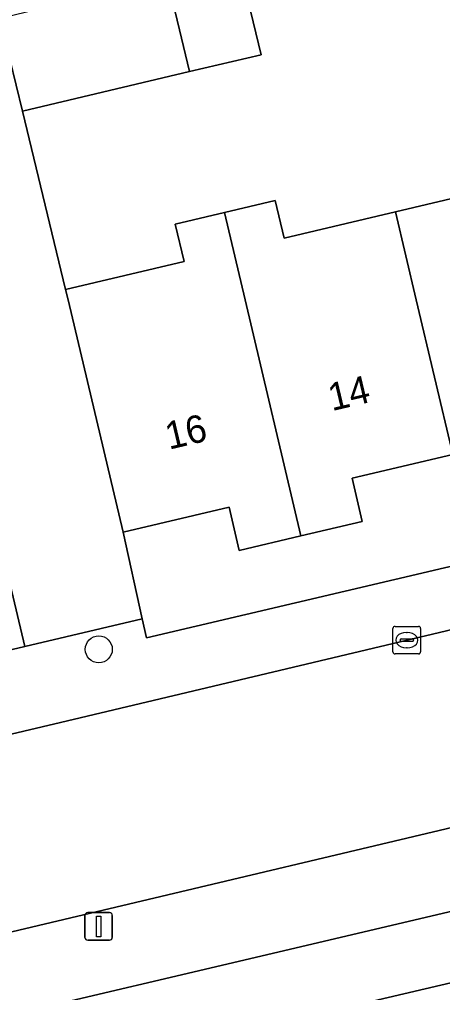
# Model space of a CAD drawing. Extents: x 158031 to 159244, y 380104 to 381214.
# Drawn here: x 158930.28 to 158945.61, y 380724.88 to 380760.17 of the extents above; entities that cross this region are included whole.
import ezdxf

# ---------------------------------------------------------------- set-up
doc = ezdxf.new("R2010")
doc.units = 0
for name, color, linetype in [('IMGEO_Boom', 7, 'Continuous'), ('IMGEO_Erf', 7, 'Continuous'), ('IMGEO_Kolk', 7, 'Continuous'), ('IMGEO_Lichtmast', 7, 'Continuous'), ('IMGEO_Muur', 7, 'Continuous'), ('IMGEO_Pand', 7, 'Continuous'), ('IMGEO_Pand_nummerreeks', 7, 'Continuous'), ('IMGEO_Parkeervlak_open', 7, 'Continuous'), ('IMGEO_Rijbaan_lokaal_open', 7, 'Continuous'), ('IMGEO_Voetpad_open', 7, 'Continuous')]:
    doc.layers.add(name, color=color, linetype=linetype)

msp = doc.modelspace()

# ---------------------------------------------------------------- linework, layer by layer
at = {"layer": 'IMGEO_Boom'}
msp.add_circle((158933.157, 380737.327), 0.489, dxfattribs=at)
at = {"layer": 'IMGEO_Erf'}
for points in [[(158938.659, 380760.483), (158939.035, 380758.892), (158936.44, 380758.278), (158930.392, 380756.847), (158931.956, 380750.379), (158936.245, 380751.395), (158935.926, 380752.744), (158937.712, 380753.167), (158939.55, 380753.603), (158939.873, 380752.241), (158943.905, 380753.197), (158947.945, 380754.154)], [(158945.982, 380744.389), (158942.331, 380743.53), (158942.7, 380741.962), (158940.475, 380741.438), (158938.248, 380740.914), (158937.878, 380742.485), (158934.042, 380741.582), (158934.732, 380738.43), (158934.883, 380737.74), (158980.07, 380748.372)]]:
    msp.add_lwpolyline(points, dxfattribs=at)
msp.add_lwpolyline([(158916.495, 380718.305), (158922.579, 380719.739), (158928.447, 380721.122), (158934.316, 380722.506), (158940.185, 380723.889), (158946.32, 380725.335), (158946.951, 380722.656), (158953.142, 380724.094), (158954.176, 380724.314), (158952.986, 380729.494), (158915.915, 380720.757)], close=True, dxfattribs=at)
at = {"layer": 'IMGEO_Kolk'}
for p, q in [((158943.815, 380737.235), (158943.815, 380738.087)), ((158943.89, 380738.161), (158944.742, 380738.161)), ((158944.816, 380738.087), (158944.816, 380737.235)), ((158944.074, 380737.655), (158944.074, 380737.667)), ((158944.117, 380737.704), (158944.515, 380737.704)), ((158944.303, 380737.941), (158944.328, 380737.941)), ((158944.558, 380737.667), (158944.558, 380737.655)), ((158944.512, 380737.618), (158944.114, 380737.618)), ((158944.326, 380737.381), (158944.301, 380737.381)), ((158944.742, 380737.161), (158943.89, 380737.161))]:
    msp.add_line(p, q, dxfattribs=at)
for points in [[(158943.815, 380737.235), (158943.815, 380738.087)], [(158943.89, 380738.161), (158944.742, 380738.161)], [(158944.816, 380738.087), (158944.816, 380737.235)], [(158944.742, 380737.161), (158943.89, 380737.161)]]:
    msp.add_lwpolyline(points, dxfattribs=at)
for centre, radius, start, end in [((158943.892, 380738.085), 0.0765, 91.552, 178.448), ((158943.892, 380738.085), 0.0765, 91.552, 178.448), ((158944.74, 380738.085), 0.0765, 1.552, 88.448), ((158944.74, 380738.085), 0.0765, 1.552, 88.448), ((158944.114, 380737.664), 0.0403, 85.8775, 175.7526), ((158944.519, 380737.666), 0.0386, 1.7309, 96.639), ((158944.111, 380737.654), 0.0366, 178.938, 274.7102), ((158944.515, 380737.661), 0.043, 264.8664, 352.4533), ((158943.892, 380737.237), 0.0765, 181.552, 268.448), ((158943.892, 380737.237), 0.0765, 181.552, 268.448), ((158944.74, 380737.237), 0.0765, 271.552, 358.448), ((158944.74, 380737.237), 0.0765, 271.552, 358.448)]:
    msp.add_arc(centre, radius, start, end, dxfattribs=at)
for centre, major_axis, ratio, start_param, end_param in [((158944.302, 380737.661), (-0.387, 0.002), 0.722429, 4.712389, 7.853982), ((158944.327, 380737.661), (-0.39, 0.002), 0.717154, 1.570796, 4.712389)]:
    msp.add_ellipse(centre, major_axis=major_axis, ratio=ratio, start_param=start_param, end_param=end_param, dxfattribs=at)
at = {"layer": 'IMGEO_Lichtmast'}
for p, q in [((158932.756, 380727.78), (158933.546, 380727.78)), ((158933.546, 380727.78), (158932.756, 380727.78)), ((158932.656, 380726.88), (158932.656, 380727.68)), ((158932.656, 380727.68), (158932.656, 380726.88)), ((158933.646, 380727.68), (158933.646, 380726.88)), ((158933.646, 380726.88), (158933.646, 380727.68)), ((158933.546, 380726.78), (158932.756, 380726.78)), ((158932.756, 380726.78), (158933.546, 380726.78))]:
    msp.add_line(p, q, dxfattribs=at)
msp.add_lwpolyline([(158933.076, 380727.655), (158933.226, 380727.655), (158933.226, 380726.905), (158933.076, 380726.905), (158933.076, 380727.655)], dxfattribs=at)
for centre, start, end in [((158932.756, 380727.68), 90, 180), ((158932.756, 380727.68), 90, 180), ((158933.546, 380727.68), 0, 90), ((158933.546, 380727.68), 360, 90), ((158932.756, 380726.88), 180, 270), ((158932.756, 380726.88), 180, 270), ((158933.546, 380726.88), 270, 0), ((158933.546, 380726.88), 270, 0)]:
    msp.add_arc(centre, 0.1, start, end, dxfattribs=at)
at = {"layer": 'IMGEO_Muur'}
msp.add_lwpolyline([(158930.392, 380756.847), (158931.956, 380750.379)], dxfattribs=at)
at = {"layer": 'IMGEO_Pand'}
for points in [[(158939.176, 380762.512), (158936.354, 380761.847), (158935.639, 380761.663), (158936.44, 380758.278), (158939.035, 380758.892), (158938.659, 380760.483), (158939.602, 380760.705)], [(158929.709, 380759.678), (158930.392, 380756.847), (158936.44, 380758.278), (158935.639, 380761.663), (158929.582, 380760.206)], [(158950.84, 380750), (158949.432, 380755.977), (158949.062, 380757.548), (158947.243, 380757.118), (158947.615, 380755.547), (158947.945, 380754.154), (158943.905, 380753.197), (158944.659, 380750), (158945.982, 380744.389), (158949.634, 380745.249), (158950.005, 380743.673), (158952.208, 380744.192)], [(158940.475, 380741.438), (158942.7, 380741.962), (158942.331, 380743.53), (158945.982, 380744.389), (158944.659, 380750), (158943.905, 380753.197), (158939.873, 380752.241), (158939.55, 380753.603), (158937.712, 380753.167), (158938.458, 380750)], [(158940.475, 380741.438), (158938.458, 380750), (158937.712, 380753.167), (158935.926, 380752.744), (158936.245, 380751.395), (158931.956, 380750.379), (158932.046, 380750), (158934.042, 380741.582), (158937.878, 380742.485), (158938.248, 380740.914)], [(158940.185, 380723.889), (158942.239, 380715.174), (158946.198, 380716.107), (158947.356, 380711.195), (158949.533, 380711.801), (158949.003, 380713.892), (158948.319, 380716.809), (158947.636, 380719.727), (158946.951, 380722.656), (158946.32, 380725.335)]]:
    msp.add_lwpolyline(points, close=True, dxfattribs=at)
at = {"layer": 'IMGEO_Parkeervlak_open'}
msp.add_lwpolyline([(158932.046, 380750), (158931.956, 380750.379), (158930.392, 380756.847), (158929.709, 380759.678), (158925.434, 380758.704), (158927.498, 380750), (158930.48, 380737.429), (158934.732, 380738.43), (158934.042, 380741.582)], close=True, dxfattribs=at)
at = {"layer": 'IMGEO_Rijbaan_lokaal_open'}
for points in [[(158919.914, 380754.384), (158920.986, 380750), (158924.307, 380736.42), (158924.369, 380735.992), (158930.48, 380737.429), (158927.498, 380750), (158925.434, 380758.704), (158919.208, 380757.285)], [(158892.585, 380725.37), (158894.17, 380718.632), (158905.297, 380721.232), (158908.911, 380722.077), (158946.206, 380730.922), (158953.626, 380732.709), (158952.007, 380739.486), (158931.767, 380734.678), (158924.707, 380733.004), (158906.223, 380728.622)]]:
    msp.add_lwpolyline(points, close=True, dxfattribs=at)
at = {"layer": 'IMGEO_Voetpad_open'}
for points in [[(158980.07, 380748.372), (158934.883, 380737.74), (158934.732, 380738.43), (158930.48, 380737.429), (158924.369, 380735.992), (158919.266, 380734.745), (158918.335, 380734.518), (158909.995, 380732.712), (158903.435, 380731.133), (158894.784, 380729.091), (158894.739, 380729.281), (158893.192, 380728.916), (158893.253, 380728.741), (158885.391, 380726.865), (158884.044, 380726.544), (158877.695, 380725.03)], [(158988.741, 380741.088), (158984.316, 380740.071), (158966.282, 380735.757), (158965.507, 380735.57), (158958.936, 380733.988), (158956.319, 380733.358), (158953.626, 380732.709), (158946.206, 380730.922), (158908.911, 380722.077), (158905.297, 380721.232), (158894.17, 380718.632), (158891.502, 380718.008), (158887.08, 380716.975), (158883.218, 380716.059), (158876.928, 380714.568)], [(158866.094, 380719.215), (158886.167, 380723.839), (158889.92, 380724.734), (158892.585, 380725.37), (158906.223, 380728.622), (158924.707, 380733.004), (158931.767, 380734.678), (158952.007, 380739.486)], [(158877.722, 380711.615), (158883.169, 380712.856), (158885.832, 380713.512), (158898.361, 380716.537), (158905.644, 380718.296), (158909.679, 380719.27), (158912.627, 380719.981), (158915.915, 380720.757), (158952.986, 380729.494), (158953.667, 380729.655), (158958.169, 380730.69), (158958.816, 380727.876), (158960.392, 380728.237), (158959.745, 380731.049), (158960.168, 380731.15), (158966.026, 380732.579), (158968.709, 380733.245), (158989.236, 380738.137)]]:
    msp.add_lwpolyline(points, dxfattribs=at)

# ---------------------------------------------------------------- texts
at = {"layer": 'IMGEO_Pand_nummerreeks'}
for s, p in [('14', (158941.603, 380745.963)), ('16', (158935.699, 380744.563))]:
    msp.add_text(s, height=1, rotation=13.332, dxfattribs=at).set_placement(p)

doc.saveas('drawing.dxf')
